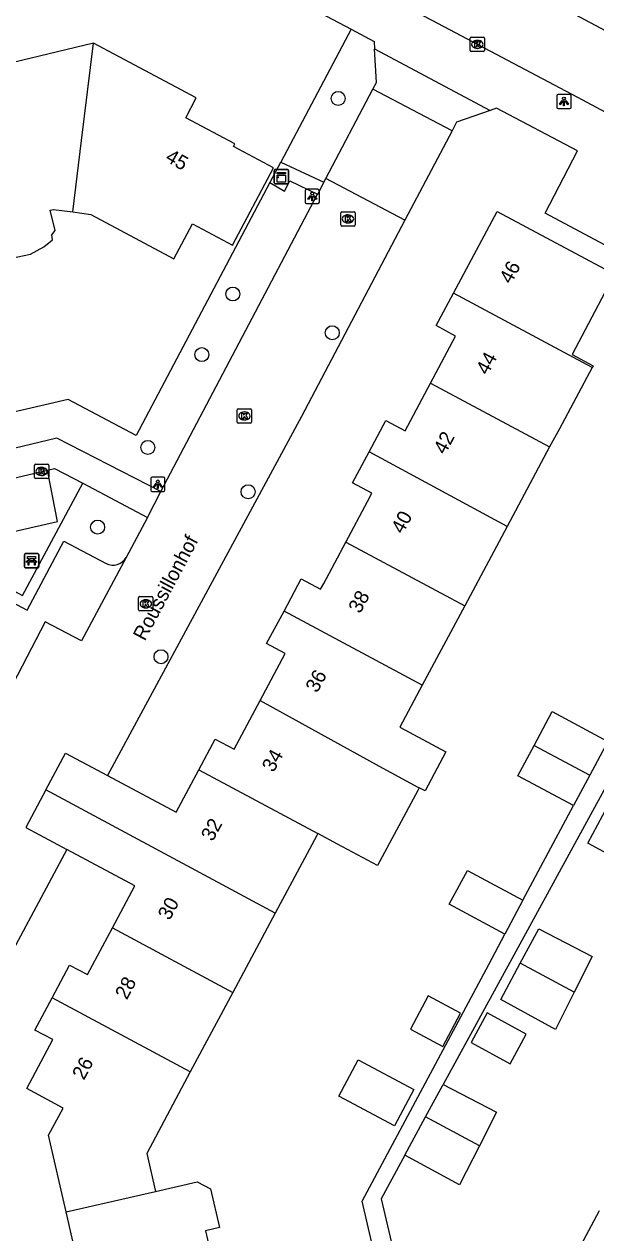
# Model space of a CAD drawing. Extents: x 158461 to 159795, y 387220 to 388672.
# Drawn here: x 159392.6 to 159432.6, y 388403.8 to 388488.3 of the extents above; entities that cross this region are included whole.
import ezdxf

# ---------------------------------------------------------------- set-up
doc = ezdxf.new("R2010")
doc.units = 0
for name, color, linetype in [('IMGEO_Bank', 7, 'Continuous'), ('IMGEO_Boom', 7, 'Continuous'), ('IMGEO_Groenvoorziening', 7, 'Continuous'), ('IMGEO_Kast', 7, 'Continuous'), ('IMGEO_Kolk', 7, 'Continuous'), ('IMGEO_Lichtpunt', 7, 'Continuous'), ('IMGEO_Openbare_ruimte_label', 7, 'Continuous'), ('IMGEO_Pand', 7, 'Continuous'), ('IMGEO_Pand_nummerreeks', 7, 'Continuous'), ('IMGEO_Parkeervlak_open', 7, 'Continuous'), ('IMGEO_Rijbaan_lokaal_open', 7, 'Continuous'), ('IMGEO_Voetpad_open', 7, 'Continuous')]:
    doc.layers.add(name, color=color, linetype=linetype)

msp = doc.modelspace()

# ---------------------------------------------------------------- linework, layer by layer
at = {"layer": 'IMGEO_Bank'}
for p, q in [((159392.636, 388450.357), (159392.636, 388451.198)), ((159392.636, 388451.198), (159392.636, 388450.357)), ((159392.711, 388451.282), (159393.552, 388451.282)), ((159393.552, 388451.282), (159392.711, 388451.282)), ((159393.333, 388450.68), (159392.94, 388450.68)), ((159392.945, 388450.788), (159392.945, 388450.894)), ((159392.989, 388450.894), (159392.989, 388450.788)), ((159393.277, 388450.9), (159392.995, 388450.9)), ((159392.995, 388450.782), (159393.277, 388450.782)), ((159393.283, 388450.788), (159393.283, 388450.894)), ((159393.327, 388450.894), (159393.327, 388450.788)), ((159393.636, 388451.207), (159393.636, 388450.366)), ((159393.636, 388450.366), (159393.636, 388451.207)), ((159393.561, 388450.282), (159392.72, 388450.282)), ((159392.72, 388450.282), (159393.561, 388450.282))]:
    msp.add_line(p, q, dxfattribs=at)
for points in [[(159392.883, 388450.68), (159392.741, 388450.68), (159392.853, 388450.782), (159392.939, 388450.782)], [(159392.939, 388450.9), (159392.853, 388450.9), (159392.853, 388451.061), (159393.416, 388451.061), (159393.416, 388450.9), (159393.333, 388450.9)], [(159392.933, 388450.673), (159392.933, 388450.466), (159392.89, 388450.466), (159392.89, 388450.673)], [(159393.333, 388450.782), (159393.416, 388450.782), (159393.528, 388450.68), (159393.389, 388450.68)], [(159393.383, 388450.673), (159393.383, 388450.466), (159393.339, 388450.466), (159393.339, 388450.673)]]:
    msp.add_lwpolyline(points, dxfattribs=at)
for centre, radius, start, end in [((159392.714, 388451.204), 0.0779, 92.4484, 184.28452), ((159392.714, 388451.204), 0.0779, 92.4484, 184.28452), ((159392.883, 388450.673), 0.00671, 2.89567, 87.10433), ((159392.94, 388450.673), 0.00671, 92.89567, 177.10433), ((159392.938, 388450.893), 0.00671, 2.89567, 87.10433), ((159392.938, 388450.789), 0.00671, 272.89567, 357.10433), ((159392.995, 388450.893), 0.00671, 92.89567, 177.10433), ((159392.995, 388450.789), 0.00671, 182.89567, 267.10433), ((159393.277, 388450.893), 0.00671, 2.89567, 87.10433), ((159393.277, 388450.789), 0.00671, 272.89567, 357.10433), ((159393.334, 388450.893), 0.00671, 92.89567, 177.10433), ((159393.334, 388450.789), 0.00671, 182.89567, 267.10433), ((159393.332, 388450.673), 0.00671, 2.89567, 87.10433), ((159393.389, 388450.673), 0.00671, 92.89567, 177.10433), ((159393.558, 388451.204), 0.0779, 2.4484, 94.28452), ((159393.558, 388451.204), 0.0779, 2.4484, 94.28452), ((159392.714, 388450.36), 0.0779, 182.4484, 274.28452), ((159392.714, 388450.36), 0.0779, 182.4484, 274.28452), ((159393.558, 388450.36), 0.0779, 272.4484, 4.28452), ((159393.558, 388450.36), 0.0779, 272.4484, 4.28452)]:
    msp.add_arc(centre, radius, start, end, dxfattribs=at)
at = {"layer": 'IMGEO_Boom'}
for centre in [(159414.589, 388483.108), (159407.222, 388469.43), (159414.177, 388466.719), (159405.051, 388465.191), (159401.267, 388458.699), (159408.284, 388455.601), (159397.759, 388453.13), (159402.192, 388444.062)]:
    msp.add_circle(centre, 0.489, dxfattribs=at)
at = {"layer": 'IMGEO_Groenvoorziening'}
for points in [[(159415.494, 388487.946), (159410.578, 388478.658)], [(159409.819, 388477.225), (159400.461, 388459.544), (159395.695, 388462.06), (159377.276, 388457.779), (159376.986, 388459.126), (159376.637, 388459.047)]]:
    msp.add_lwpolyline(points, dxfattribs=at)
at = {"layer": 'IMGEO_Kast'}
for p, q in [((159410.12, 388477.21), (159410.12, 388478.051)), ((159410.12, 388478.051), (159410.12, 388477.21)), ((159410.195, 388478.135), (159411.036, 388478.135)), ((159411.036, 388478.135), (159410.195, 388478.135)), ((159411.12, 388478.06), (159411.12, 388477.219)), ((159411.12, 388477.219), (159411.12, 388478.06)), ((159411.045, 388477.135), (159410.204, 388477.135)), ((159410.204, 388477.135), (159411.045, 388477.135))]:
    msp.add_line(p, q, dxfattribs=at)
for points in [[(159410.315, 388477.925), (159410.915, 388477.925), (159410.915, 388477.84), (159410.315, 388477.84), (159410.315, 388477.925)], [(159410.315, 388477.75), (159410.915, 388477.75), (159410.915, 388477.261), (159410.315, 388477.261), (159410.315, 388477.75)]]:
    msp.add_lwpolyline(points, dxfattribs=at)
msp.add_circle((159410.399, 388477.599), 0.0377, dxfattribs=at)
for centre, start, end in [((159410.198, 388478.057), 92.4484, 184.28452), ((159410.198, 388478.057), 92.4484, 184.28452), ((159411.042, 388478.057), 2.4484, 94.28452), ((159411.042, 388478.057), 2.4484, 94.28452), ((159410.198, 388477.213), 182.4484, 274.28452), ((159410.198, 388477.213), 182.4484, 274.28452), ((159411.042, 388477.213), 272.4484, 4.28452), ((159411.042, 388477.213), 272.4484, 4.28452)]:
    msp.add_arc(centre, 0.0779, start, end, dxfattribs=at)
at = {"layer": 'IMGEO_Kolk'}
for p, q in [((159423.83, 388486.463), (159423.83, 388487.315)), ((159423.905, 388487.389), (159424.757, 388487.389)), ((159424.318, 388487.169), (159424.343, 388487.169)), ((159424.831, 388487.315), (159424.831, 388486.463)), ((159424.757, 388486.389), (159423.905, 388486.389)), ((159424.341, 388486.609), (159424.316, 388486.609)), ((159414.774, 388474.26), (159414.774, 388475.112)), ((159414.849, 388475.186), (159415.701, 388475.186)), ((159415.775, 388475.112), (159415.775, 388474.26)), ((159415.701, 388474.186), (159414.849, 388474.186)), ((159415.285, 388474.406), (159415.26, 388474.406)), ((159415.262, 388474.966), (159415.287, 388474.966)), ((159407.527, 388460.472), (159407.527, 388461.324)), ((159407.602, 388461.398), (159408.454, 388461.398)), ((159408.038, 388460.618), (159408.013, 388460.618)), ((159408.015, 388461.178), (159408.04, 388461.178)), ((159408.528, 388461.324), (159408.528, 388460.472)), ((159408.454, 388460.398), (159407.602, 388460.398)), ((159393.334, 388456.592), (159393.334, 388457.444)), ((159393.409, 388457.518), (159394.261, 388457.518)), ((159393.822, 388457.298), (159393.847, 388457.298)), ((159394.335, 388457.444), (159394.335, 388456.592)), ((159394.261, 388456.518), (159393.409, 388456.518)), ((159393.845, 388456.738), (159393.82, 388456.738)), ((159400.627, 388447.336), (159400.627, 388448.188)), ((159400.702, 388448.262), (159401.554, 388448.262)), ((159401.115, 388448.042), (159401.14, 388448.042)), ((159401.628, 388448.188), (159401.628, 388447.336)), ((159401.554, 388447.262), (159400.702, 388447.262)), ((159401.138, 388447.482), (159401.113, 388447.482))]:
    msp.add_line(p, q, dxfattribs=at)
for points in [[(159423.83, 388486.463), (159423.83, 388487.315)], [(159423.905, 388487.389), (159424.757, 388487.389)], [(159424.151, 388487.089), (159424.274, 388487.089), (159424.274, 388486.938), (159424.404, 388487.089), (159424.568, 388487.089), (159424.422, 388486.938), (159424.575, 388486.689), (159424.423, 388486.689), (159424.338, 388486.853), (159424.274, 388486.786), (159424.274, 388486.689), (159424.151, 388486.689), (159424.151, 388487.089)], [(159424.831, 388487.315), (159424.831, 388486.463)], [(159424.757, 388486.389), (159423.905, 388486.389)], [(159414.774, 388474.26), (159414.774, 388475.112)], [(159414.849, 388475.186), (159415.701, 388475.186)], [(159415.775, 388475.112), (159415.775, 388474.26)], [(159415.701, 388474.186), (159414.849, 388474.186)], [(159415.095, 388474.886), (159415.218, 388474.886), (159415.218, 388474.735), (159415.348, 388474.886), (159415.512, 388474.886), (159415.366, 388474.735), (159415.519, 388474.486), (159415.367, 388474.486), (159415.282, 388474.65), (159415.218, 388474.583), (159415.218, 388474.486), (159415.095, 388474.486), (159415.095, 388474.886)], [(159407.527, 388460.472), (159407.527, 388461.324)], [(159407.602, 388461.398), (159408.454, 388461.398)], [(159407.848, 388461.098), (159407.971, 388461.098), (159407.971, 388460.947), (159408.101, 388461.098), (159408.265, 388461.098), (159408.119, 388460.947), (159408.272, 388460.698), (159408.12, 388460.698), (159408.035, 388460.862), (159407.971, 388460.795), (159407.971, 388460.698), (159407.848, 388460.698), (159407.848, 388461.098)], [(159408.528, 388461.324), (159408.528, 388460.472)], [(159408.454, 388460.398), (159407.602, 388460.398)], [(159393.334, 388456.592), (159393.334, 388457.444)], [(159393.409, 388457.518), (159394.261, 388457.518)], [(159394.335, 388457.444), (159394.335, 388456.592)], [(159394.261, 388456.518), (159393.409, 388456.518)], [(159393.655, 388457.218), (159393.778, 388457.218), (159393.778, 388457.067), (159393.908, 388457.218), (159394.072, 388457.218), (159393.926, 388457.067), (159394.079, 388456.818), (159393.927, 388456.818), (159393.842, 388456.982), (159393.778, 388456.915), (159393.778, 388456.818), (159393.655, 388456.818), (159393.655, 388457.218)], [(159400.627, 388447.336), (159400.627, 388448.188)], [(159400.702, 388448.262), (159401.554, 388448.262)], [(159400.948, 388447.962), (159401.071, 388447.962), (159401.071, 388447.811), (159401.201, 388447.962), (159401.365, 388447.962), (159401.219, 388447.811), (159401.372, 388447.562), (159401.22, 388447.562), (159401.135, 388447.726), (159401.071, 388447.659), (159401.071, 388447.562), (159400.948, 388447.562), (159400.948, 388447.962)], [(159401.628, 388448.188), (159401.628, 388447.336)], [(159401.554, 388447.262), (159400.702, 388447.262)]]:
    msp.add_lwpolyline(points, dxfattribs=at)
for centre, start, end in [((159423.907, 388487.313), 91.55205, 178.44795), ((159423.907, 388487.313), 91.55205, 178.44795), ((159424.755, 388487.313), 1.55205, 88.44795), ((159424.755, 388487.313), 1.55205, 88.44795), ((159423.907, 388486.465), 181.55205, 268.44795), ((159423.907, 388486.465), 181.55205, 268.44795), ((159424.755, 388486.465), 271.55205, 358.44795), ((159424.755, 388486.465), 271.55205, 358.44795), ((159414.851, 388475.11), 91.55205, 178.44795), ((159414.851, 388475.11), 91.55205, 178.44795), ((159415.699, 388475.11), 1.55205, 88.44795), ((159415.699, 388475.11), 1.55205, 88.44795), ((159414.851, 388474.262), 181.55205, 268.44795), ((159414.851, 388474.262), 181.55205, 268.44795), ((159415.699, 388474.262), 271.55205, 358.44795), ((159415.699, 388474.262), 271.55205, 358.44795), ((159407.604, 388461.322), 91.55205, 178.44795), ((159407.604, 388461.322), 91.55205, 178.44795), ((159408.452, 388461.322), 1.55205, 88.44795), ((159408.452, 388461.322), 1.55205, 88.44795), ((159407.604, 388460.474), 181.55205, 268.44795), ((159407.604, 388460.474), 181.55205, 268.44795), ((159408.452, 388460.474), 271.55205, 358.44795), ((159408.452, 388460.474), 271.55205, 358.44795), ((159393.411, 388457.442), 91.55205, 178.44795), ((159393.411, 388457.442), 91.55205, 178.44795), ((159394.259, 388457.442), 1.55205, 88.44795), ((159394.259, 388457.442), 1.55205, 88.44795), ((159393.411, 388456.594), 181.55205, 268.44795), ((159393.411, 388456.594), 181.55205, 268.44795), ((159394.259, 388456.594), 271.55205, 358.44795), ((159394.259, 388456.594), 271.55205, 358.44795), ((159400.704, 388448.186), 91.55205, 178.44795), ((159400.704, 388448.186), 91.55205, 178.44795), ((159401.552, 388448.186), 1.55205, 88.44795), ((159401.552, 388448.186), 1.55205, 88.44795), ((159400.704, 388447.338), 181.55205, 268.44795), ((159400.704, 388447.338), 181.55205, 268.44795), ((159401.552, 388447.338), 271.55205, 358.44795), ((159401.552, 388447.338), 271.55205, 358.44795)]:
    msp.add_arc(centre, 0.0765, start, end, dxfattribs=at)
for centre, major_axis, ratio, start_param, end_param in [((159424.317, 388486.889), (-0.387, 0.002), 0.722429, 4.712389, 7.853982), ((159424.342, 388486.889), (-0.39, 0.002), 0.717154, 1.570796, 4.712389), ((159415.261, 388474.686), (-0.387, 0.002), 0.722429, 4.712389, 7.853982), ((159415.286, 388474.686), (-0.39, 0.002), 0.717154, 1.570796, 4.712389), ((159408.014, 388460.898), (-0.387, 0.002), 0.722429, 4.712389, 7.853982), ((159408.039, 388460.898), (-0.39, 0.002), 0.717154, 1.570796, 4.712389), ((159393.821, 388457.018), (-0.387, 0.002), 0.722429, 4.712389, 7.853982), ((159393.846, 388457.018), (-0.39, 0.002), 0.717154, 1.570796, 4.712389), ((159401.114, 388447.762), (-0.387, 0.002), 0.722429, 4.712389, 7.853982), ((159401.139, 388447.762), (-0.39, 0.002), 0.717154, 1.570796, 4.712389)]:
    msp.add_ellipse(centre, major_axis=major_axis, ratio=ratio, start_param=start_param, end_param=end_param, dxfattribs=at)
at = {"layer": 'IMGEO_Lichtpunt'}
for p, q in [((159429.892, 388483.298), (159429.892, 388482.491)), ((159429.892, 388483.298), (159429.892, 388482.491)), ((159430.794, 388483.393), (159429.986, 388483.393)), ((159430.794, 388483.393), (159429.986, 388483.393)), ((159430.888, 388482.491), (159430.888, 388483.298)), ((159430.888, 388482.491), (159430.888, 388483.298)), ((159429.986, 388482.397), (159430.794, 388482.397)), ((159429.986, 388482.397), (159430.794, 388482.397)), ((159413.179, 388476.751), (159412.371, 388476.751)), ((159413.179, 388476.751), (159412.371, 388476.751)), ((159412.277, 388476.656), (159412.277, 388475.849)), ((159412.277, 388476.656), (159412.277, 388475.849)), ((159413.273, 388475.849), (159413.273, 388476.656)), ((159413.273, 388475.849), (159413.273, 388476.656)), ((159412.371, 388475.755), (159413.179, 388475.755)), ((159412.371, 388475.755), (159413.179, 388475.755)), ((159401.47, 388456.528), (159401.47, 388455.721)), ((159401.47, 388456.528), (159401.47, 388455.721)), ((159402.372, 388456.623), (159401.564, 388456.623)), ((159402.372, 388456.623), (159401.564, 388456.623)), ((159402.466, 388455.721), (159402.466, 388456.528)), ((159402.466, 388455.721), (159402.466, 388456.528)), ((159401.564, 388455.627), (159402.372, 388455.627)), ((159401.564, 388455.627), (159402.372, 388455.627))]:
    msp.add_line(p, q, dxfattribs=at)
for points in [[(159430.266, 388482.962), (159430.305, 388482.934), (159430.117, 388482.672), (159430.079, 388482.699), (159430.266, 388482.962)], [(159430.368, 388482.914), (159430.415, 388482.914), (159430.415, 388482.592), (159430.368, 388482.592), (159430.368, 388482.914)], [(159430.478, 388482.934), (159430.516, 388482.961), (159430.703, 388482.699), (159430.664, 388482.671), (159430.478, 388482.934)], [(159412.651, 388476.32), (159412.69, 388476.292), (159412.502, 388476.03), (159412.464, 388476.057), (159412.651, 388476.32)], [(159412.753, 388476.272), (159412.8, 388476.272), (159412.8, 388475.95), (159412.753, 388475.95), (159412.753, 388476.272)], [(159412.863, 388476.292), (159412.901, 388476.319), (159413.088, 388476.057), (159413.049, 388476.029), (159412.863, 388476.292)], [(159401.844, 388456.192), (159401.883, 388456.164), (159401.695, 388455.902), (159401.657, 388455.929), (159401.844, 388456.192)], [(159401.946, 388456.144), (159401.993, 388456.144), (159401.993, 388455.822), (159401.946, 388455.822), (159401.946, 388456.144)], [(159402.056, 388456.164), (159402.094, 388456.191), (159402.281, 388455.929), (159402.242, 388455.901), (159402.056, 388456.164)]]:
    msp.add_lwpolyline(points, dxfattribs=at)
for centre in [(159430.391, 388483.096), (159412.776, 388476.454), (159401.969, 388456.326)]:
    msp.add_circle(centre, 0.0994, dxfattribs=at)
for centre, start, end in [((159429.986, 388483.298), 90, 180), ((159429.986, 388483.298), 90, 180), ((159430.794, 388483.298), 0, 90), ((159430.794, 388483.298), 0, 90), ((159429.986, 388482.491), 180, 270), ((159429.986, 388482.491), 180, 270), ((159430.794, 388482.491), 270, 0), ((159430.794, 388482.491), 270, 360), ((159412.371, 388476.656), 90, 180), ((159412.371, 388476.656), 90, 180), ((159413.179, 388476.656), 0, 90), ((159413.179, 388476.656), 0, 90), ((159412.371, 388475.849), 180, 270), ((159412.371, 388475.849), 180, 270), ((159413.179, 388475.849), 270, 0), ((159413.179, 388475.849), 270, 360), ((159401.564, 388456.528), 90, 180), ((159401.564, 388456.528), 90, 180), ((159402.372, 388456.528), 0, 90), ((159402.372, 388456.528), 0, 90), ((159401.564, 388455.721), 180, 270), ((159401.564, 388455.721), 180, 270), ((159402.372, 388455.721), 270, 0), ((159402.372, 388455.721), 270, 360)]:
    msp.add_arc(centre, 0.0946, start, end, dxfattribs=at)
at = {"layer": 'IMGEO_Pand'}
for points in [[(159397.475, 388486.983), (159389.881, 388485.16), (159389.64, 388486.162), (159385.751, 388485.228), (159386.348, 388482.74)], [(159396.012, 388475.184), (159396.63, 388480.17), (159397.475, 388486.983)], [(159396.012, 388475.184), (159397.282, 388474.981), (159403.079, 388471.891), (159404.386, 388474.343), (159407.188, 388472.848), (159410.074, 388478.26), (159407.271, 388479.754), (159407.364, 388479.929), (159403.924, 388481.763), (159404.664, 388483.151), (159397.475, 388486.983)], [(159388.608, 388473.895), (159389.017, 388472.192), (159389.787, 388471.737), (159390.813, 388471.754), (159393.069, 388472.214), (159394.003, 388472.729), (159394.606, 388473.215), (159394.545, 388473.58), (159394.781, 388473.874), (159394.44, 388475.294), (159394.672, 388475.35), (159396.012, 388475.184)], [(159422.652, 388469.491), (159425.711, 388475.211), (159433.934, 388470.814), (159430.961, 388465.192), (159432.426, 388464.408), (159432.36, 388464.284)], [(159421.051, 388463.202), (159422.809, 388466.488), (159421.438, 388467.221), (159422.652, 388469.491)], [(159432.36, 388464.284), (159422.652, 388469.491)], [(159432.36, 388464.284), (159430.068, 388459.999), (159429.389, 388458.73)], [(159416.751, 388458.399), (159417.92, 388460.584), (159419.266, 388459.864), (159421.051, 388463.202)], [(159421.051, 388463.202), (159429.389, 388458.73)], [(159415.127, 388452.081), (159416.649, 388454.927), (159416.951, 388455.492), (159415.586, 388456.221), (159416.751, 388458.399)], [(159426.418, 388453.174), (159416.751, 388458.399)], [(159429.389, 388458.73), (159426.418, 388453.174)], [(159426.418, 388453.174), (159423.447, 388447.619)], [(159410.799, 388447.254), (159412.002, 388449.503), (159413.36, 388448.777), (159413.582, 388449.192), (159415.127, 388452.081)], [(159415.127, 388452.081), (159423.447, 388447.619)], [(159409.133, 388440.999), (159410.891, 388444.286), (159409.585, 388444.985), (159410.799, 388447.254)], [(159420.476, 388442.064), (159410.799, 388447.254)], [(159423.447, 388447.619), (159420.476, 388442.064)], [(159420.476, 388442.064), (159418.911, 388439.138), (159422.125, 388437.42), (159420.673, 388434.678), (159420.256, 388434.901)], [(159404.836, 388436.154), (159405.986, 388438.304), (159407.312, 388437.595), (159409.133, 388440.999)], [(159409.133, 388440.999), (159417.448, 388436.402), (159420.168, 388434.948), (159420.256, 388434.901)], [(159428.308, 388437.864), (159429.571, 388440.225), (159433.465, 388438.143)], [(159431.063, 388433.652), (159427.169, 388435.734), (159428.308, 388437.864)], [(159428.308, 388437.864), (159432.199, 388435.777)], [(159433.465, 388438.143), (159432.199, 388435.777)], [(159394.141, 388434.742), (159395.518, 388437.317), (159398.439, 388435.755)], [(159398.439, 388435.755), (159403.247, 388433.184), (159404.836, 388436.154)], [(159404.836, 388436.154), (159413.158, 388431.692)], [(159432.199, 388435.777), (159431.063, 388433.652)], [(159394.141, 388434.742), (159392.741, 388432.124), (159395.614, 388430.587)], [(159410.186, 388426.136), (159394.141, 388434.742)], [(159420.256, 388434.901), (159420.155, 388434.713), (159417.334, 388429.452), (159414.534, 388430.954), (159413.158, 388431.692)], [(159437.235, 388431.6), (159435.887, 388428.94), (159432.066, 388431.03), (159433.469, 388433.628)], [(159413.158, 388431.692), (159413.091, 388431.567), (159410.186, 388426.136)], [(159398.792, 388425.098), (159400.368, 388428.044), (159395.614, 388430.587)], [(159426.258, 388424.668), (159422.366, 388426.754), (159423.629, 388429.115), (159427.523, 388427.033)], [(159427.523, 388427.033), (159426.258, 388424.668)], [(159410.186, 388426.136), (159407.215, 388420.581)], [(159394.566, 388420.216), (159395.786, 388422.497), (159397.042, 388421.826), (159398.792, 388425.098)], [(159398.792, 388425.098), (159407.215, 388420.581)], [(159427.332, 388422.622), (159428.633, 388425.032), (159432.371, 388423.101), (159431.1, 388420.593)], [(159431.1, 388420.593), (159429.787, 388418.001), (159425.966, 388420.091), (159427.332, 388422.622)], [(159431.1, 388420.593), (159427.332, 388422.622)], [(159395.551, 388405.238), (159394.331, 388410.588), (159395.352, 388412.497), (159392.794, 388413.865), (159394.619, 388417.279), (159393.356, 388417.954), (159394.566, 388420.216)], [(159404.244, 388415.025), (159394.566, 388420.216)], [(159407.215, 388420.581), (159404.244, 388415.025)], [(159419.644, 388418.016), (159421.906, 388416.807), (159423.153, 388419.141), (159420.892, 388420.35), (159419.644, 388418.016)], [(159423.898, 388417.073), (159426.634, 388415.597), (159427.755, 388417.674), (159425.019, 388419.151), (159423.898, 388417.073)], [(159415.995, 388415.872), (159419.887, 388413.786), (159418.529, 388411.247), (159414.635, 388413.329), (159415.995, 388415.872)], [(159404.244, 388415.025), (159401.194, 388409.323), (159401.802, 388406.664)], [(159420.704, 388411.88), (159421.927, 388414.146)], [(159421.927, 388414.146), (159425.665, 388412.215), (159424.469, 388409.853)], [(159419.26, 388409.205), (159420.704, 388411.88)], [(159424.469, 388409.853), (159420.704, 388411.88)], [(159424.469, 388409.853), (159423.081, 388407.115), (159419.26, 388409.205)], [(159401.802, 388406.664), (159404.717, 388407.329), (159405.661, 388406.843), (159406.28, 388404.133), (159405.309, 388403.911), (159406.671, 388397.946), (159404.245, 388397.392), (159396.138, 388395.54), (159395.548, 388398.123), (159397.094, 388398.476), (159395.551, 388405.238)], [(159395.551, 388405.238), (159401.802, 388406.664)], [(159429.905, 388399.771), (159432.869, 388405.33)]]:
    msp.add_lwpolyline(points, dxfattribs=at)
at = {"layer": 'IMGEO_Parkeervlak_open'}
msp.add_lwpolyline([(159390.719, 388442.289), (159387.696, 388443.889), (159390.26, 388448.679), (159392.819, 388447.324), (159395.395, 388452.136), (159398.352, 388450.57)], dxfattribs=at)
msp.add_arc((159398.814, 388451.575), 1.106, 245.29923, 328.25655, dxfattribs=at)
at = {"layer": 'IMGEO_Rijbaan_lokaal_open'}
for points in [[(159496.29, 388454.117), (159489.793, 388457.538), (159465.03, 388470.792), (159440.748, 388483.88), (159419.86, 388495.026), (159416.497, 388496.809)], [(159435.573, 388480.914), (159431.35, 388483.172), (159421.156, 388488.567), (159414.168, 388492.22)], [(159417.025, 388483.765), (159417.27, 388484.23), (159417.133, 388486.589)], [(159417.133, 388486.589), (159425.23, 388482.266)], [(159413.725, 388477.501), (159417.025, 388483.765)], [(159422.56, 388480.848), (159417.025, 388483.765)], [(159425.23, 388482.266), (159422.878, 388481.451), (159422.56, 388480.848)], [(159422.56, 388480.848), (159419.261, 388474.584)], [(159413.151, 388476.411), (159413.157, 388476.424), (159413.536, 388477.142), (159413.589, 388477.243)], [(159413.589, 388477.243), (159413.725, 388477.501)], [(159419.261, 388474.584), (159413.725, 388477.501)], [(159402.189, 388455.608), (159413.151, 388476.411)], [(159419.261, 388474.584), (159412.035, 388460.867), (159398.439, 388435.755)], [(159402.189, 388455.608), (159394.906, 388459.355), (159377.506, 388455.18)], [(159394.242, 388457.114), (159394.751, 388457.234), (159396.713, 388456.195)], [(159383.77, 388454.633), (159394.242, 388457.114)], [(159396.713, 388456.195), (159401.253, 388453.792)], [(159401.253, 388453.792), (159402.189, 388455.608)], [(159401.253, 388453.792), (159399.755, 388450.993)], [(159399.755, 388450.993), (159396.623, 388445.179), (159394.09, 388446.512), (159391.185, 388440.921)], [(159395.614, 388430.587), (159390.182, 388420.519)]]:
    msp.add_lwpolyline(points, dxfattribs=at)
at = {"layer": 'IMGEO_Voetpad_open'}
for points in [[(159403.137, 388494.486), (159415.494, 388487.946)], [(159415.494, 388487.946), (159417.104, 388487.094), (159417.133, 388486.589)], [(159447.863, 388465.063), (159429.08, 388475.087), (159431.337, 388479.443), (159425.678, 388482.421), (159425.23, 388482.266)], [(159410.578, 388478.658), (159410.562, 388478.628), (159410.189, 388477.922), (159409.819, 388477.225)], [(159410.578, 388478.658), (159413.589, 388477.243)], [(159409.819, 388477.225), (159410.828, 388476.625), (159411.198, 388477.337), (159413.151, 388476.411)], [(159383.77, 388454.633), (159384.527, 388451.151), (159394.951, 388453.51), (159394.242, 388457.114)], [(159384.954, 388440.337), (159389.962, 388449.692), (159392.51, 388448.343), (159396.713, 388456.195)], [(159448.871, 388432.72), (159435.953, 388439.786), (159421.927, 388414.146)], [(159427.523, 388427.033), (159431.063, 388433.652)], [(159394.595, 388393.808), (159417.828, 388399.246), (159416.262, 388405.978), (159425.121, 388422.542), (159426.258, 388424.668)], [(159419.26, 388409.205), (159417.606, 388406.141), (159419.454, 388398.194), (159414.848, 388397.171)]]:
    msp.add_lwpolyline(points, dxfattribs=at)

# ---------------------------------------------------------------- texts
at = {"layer": 'IMGEO_Openbare_ruimte_label'}
msp.add_text('Roussillonhof', height=1, rotation=61.97468, dxfattribs=at).set_placement((159401.058, 388445.109))
at = {"layer": 'IMGEO_Pand_nummerreeks'}
for s, rotation, p in [('45', 330.33225, (159402.427, 388478.763)), ('46', 61.86242, (159426.685, 388470.075)), ('44', 61.77853, (159425.046, 388463.708)), ('42', 61.95433, (159422.075, 388458.148)), ('40', 61.95433, (159419.115, 388452.593)), ('38', 61.59166, (159416.121, 388447.026)), ('36', 61.59296, (159413.123, 388441.482)), ('34', 60.95125, (159410.064, 388435.92)), ('32', 61.33513, (159405.805, 388431.089)), ('30', 61.33724, (159402.786, 388425.567)), ('28', 61.89871, (159399.799, 388420.019)), ('26', 61.89871, (159396.798, 388414.399))]:
    msp.add_text(s, height=1, rotation=rotation, dxfattribs=at).set_placement(p)

doc.saveas('drawing.dxf')
